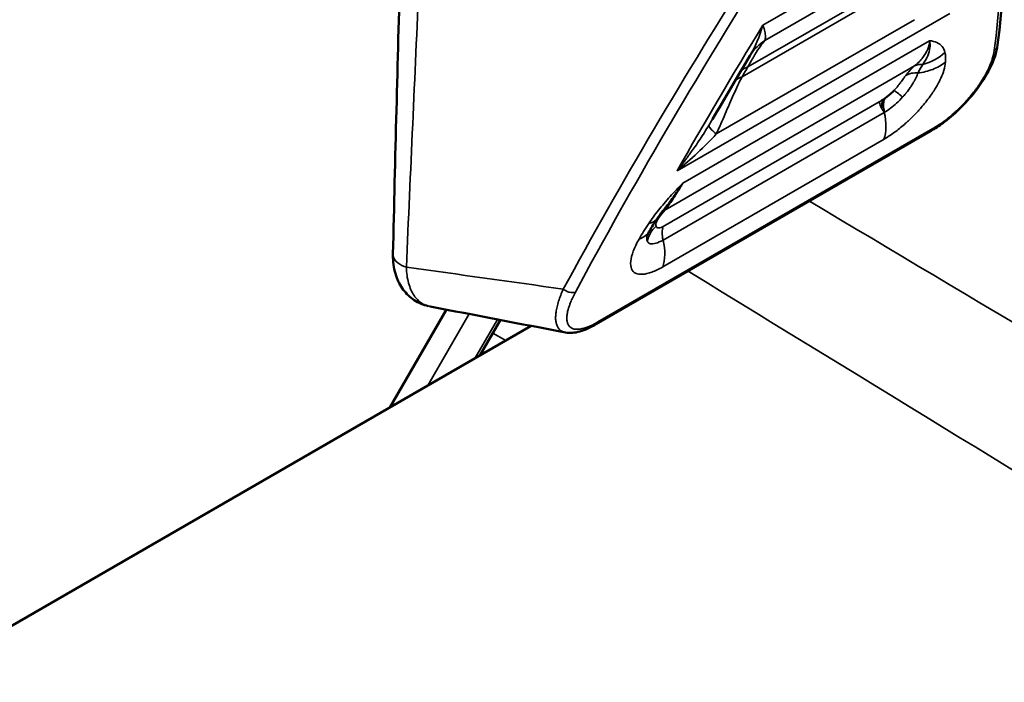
# Model space of a CAD drawing. Header units: millimetres. Extents: x 0 to 14369, y -869 to 2970.
# Tile 639 of 656: x 3815 to 3833, y 1591 to 1604. Entities that reach past the tile are written whole.
import ezdxf

# ---------------------------------------------------------------- set-up
doc = ezdxf.new("R2010")
doc.units = ezdxf.units.MM
doc.header["$LTSCALE"] = 10
doc.layers.add('Sichtbar (ISO)', color=7, linetype='Continuous', lineweight=50)
doc.layers.add('Sichtbar schmal (ISO)', color=7, linetype='Continuous', lineweight=35)

msp = doc.modelspace()

# ---------------------------------------------------------------- linework, layer by layer
at = {"layer": 'Sichtbar (ISO)'}
for p, q in [((3828.57, 1603.022), (3828.57, 1603.022)), ((3832.039, 1601.584), (3825.627, 1597.882)), ((3823.138, 1598.815), (3823.138, 1598.815)), ((3824.199, 1598.666), (3824.199, 1598.666)), ((3824.199, 1598.666), (3824.199, 1598.666)), ((3824.582, 1598.612), (3824.582, 1598.612)), ((3824.582, 1598.612), (3824.582, 1598.612)), ((3822.761, 1598.161), (3821.679, 1596.288)), ((3823.399, 1597.281), (3823.793, 1597.963)), ((3823.399, 1597.281), (3823.793, 1597.963)), ((3824.384, 1597.849), (3812.565, 1591.025))]:
    msp.add_line(p, q, dxfattribs=at)
for centre, major_axis, ratio, start_param, end_param in [((3829.419, 1602.494), (-0.834, 0.552), 0.958215, 6.283142, 6.283187), ((3825.964, 1600.462), (0.824, -0.566), 0.404787, 6.283185, 6.283363), ((3825.78, 1600.163), (0.869, -0.495), 0.548701, 6.283124, 6.283149), ((3825.527, 1598.055), (0.1, -0.173), 0.57735, 6.282714, 6.283185)]:
    msp.add_ellipse(centre, major_axis=major_axis, ratio=ratio, start_param=start_param, end_param=end_param, dxfattribs=at)
for points in [[(3833.429, 1607.447), (3833.526, 1606.148), (3833.502, 1604.748), (3833.312, 1603.231)], [(3821.737, 1599.224), (3821.78, 1601.059), (3821.826, 1602.895), (3821.876, 1604.733)], [(3833.312, 1603.231), (3833.312, 1603.231), (3833.312, 1603.231), (3833.312, 1603.231)], [(3828.585, 1603.046), (3828.58, 1603.038), (3828.575, 1603.03), (3828.57, 1603.022)], [(3828.57, 1603.022), (3828.327, 1602.615), (3828.088, 1602.21), (3827.853, 1601.807)], [(3831.33, 1602.358), (3831.314, 1602.34), (3831.278, 1602.304), (3831.216, 1602.252), (3831.173, 1602.221), (3831.15, 1602.205)], [(3826.902, 1600.051), (3826.861, 1599.998), (3826.823, 1599.946), (3826.789, 1599.895)], [(3826.789, 1599.895), (3826.736, 1599.819), (3826.692, 1599.745), (3826.648, 1599.668)], [(3822.443, 1598.223), (3822.444, 1598.222), (3822.446, 1598.222), (3822.447, 1598.222)], [(3825.037, 1597.723), (3824.175, 1597.89), (3823.311, 1598.056), (3822.447, 1598.221)]]:
    msp.add_open_spline(points, degree=3, dxfattribs=at)
for points, knots in [([(3833.312, 1603.231), (3833.295, 1603.093), (3833.245, 1602.942), (3833.095, 1602.641), (3832.998, 1602.488), (3832.791, 1602.221), (3832.684, 1602.102), (3832.475, 1601.9), (3832.371, 1601.812), (3832.192, 1601.679), (3832.114, 1601.627), (3832.039, 1601.584)], [0, 0, 0, 0, 0.0659942, 0.0659942, 0.1244603, 0.1244603, 0.1711716, 0.1711716, 0.2118942, 0.2118942, 0.2429385, 0.2429385, 0.2429385, 0.2429385]), ([(3826.648, 1599.668), (3826.632, 1599.639), (3826.62, 1599.615), (3826.608, 1599.588), (3826.606, 1599.582), (3826.606, 1599.582)], [0, 0, 0, 0, 0.01602061, 0.01602061, 0.02819988, 0.02819988, 0.02819988, 0.02819988]), ([(3822.412, 1598.229), (3822.319, 1598.251), (3822.227, 1598.289), (3822.064, 1598.396), (3821.993, 1598.465), (3821.876, 1598.623), (3821.83, 1598.713), (3821.76, 1598.919), (3821.74, 1599.039), (3821.737, 1599.182), (3821.737, 1599.202), (3821.737, 1599.222)], [0.0036528, 0.0036528, 0.0036528, 0.0036528, 0.0365222, 0.0365222, 0.0696414, 0.0696414, 0.1040063, 0.1040063, 0.1445002, 0.1445002, 0.1510925, 0.1510925, 0.1510925, 0.1510925]), ([(3825.627, 1597.882), (3825.519, 1597.819), (3825.414, 1597.772), (3825.22, 1597.716), (3825.126, 1597.706), (3825.037, 1597.723)], [0, 0, 0, 0, 0.04450751, 0.04450751, 0.08626756, 0.08626756, 0.08626756, 0.08626756])]:
    msp.add_open_spline(points, degree=3, knots=knots, dxfattribs=at)
at = {"layer": 'Sichtbar schmal (ISO)'}
for p, q in [((3832.427, 1605.693), (3828.819, 1603.61)), ((3831.758, 1604.988), (3828.855, 1603.313)), ((3831.448, 1604.367), (3828.421, 1602.619)), ((3828.532, 1602.807), (3831.45, 1604.492)), ((3827.175, 1600.819), (3832.395, 1603.833)), ((3827.927, 1601.524), (3831.718, 1603.712)), ((3832.009, 1603.31), (3827.289, 1600.585)), ((3831.722, 1602.826), (3826.944, 1600.067)), ((3831.044, 1602.14), (3826.911, 1599.754)), ((3831.141, 1601.937), (3826.907, 1599.492)), ((3832.072, 1601.627), (3825.661, 1597.925)), ((3826.903, 1598.979), (3831.137, 1601.423)), ((3823.138, 1598.815), (3823.138, 1598.815)), ((3823.585, 1598.753), (3823.585, 1598.753)), ((3823.585, 1598.753), (3823.585, 1598.753)), ((3824.14, 1598.675), (3824.14, 1598.675)), ((3824.14, 1598.675), (3824.14, 1598.675)), ((3822.761, 1598.161), (3821.679, 1596.288)), ((3823.196, 1598.078), (3822.404, 1596.706)), ((3822.404, 1596.706), (3823.196, 1598.078)), ((3823.304, 1597.226), (3823.736, 1597.974)), ((3823.736, 1597.974), (3823.304, 1597.226)), ((3823.649, 1597.713), (3823.899, 1597.569)), ((3823.899, 1597.569), (3823.649, 1597.713))]:
    msp.add_line(p, q, dxfattribs=at)
for centre, major_axis, ratio, start_param, end_param in [((3829.419, 1602.494), (-0.834, 0.552), 0.958215, 5.885018, 6.283131), ((3831.636, 1603.736), (-0.967, -0.256), 0.91307, 1.582561, 2.070431), ((3832.004, 1602.417), (-0.325, 0.38), 0.687214, 5.687204, 6.129914), ((3829.2, 1602.155), (-0.861, 0.509), 0.524182, 5.849381, 6.110716), ((3866.849, 1615.187), (-44.285, -45.422), 0.357989, 5.30845, 5.312496), ((3831.86, 1602.264), (-0.404, 0.294), 0.775711, 5.381229, 5.945311), ((3829.089, 1601.967), (-0.862, 0.508), 0.527303, 5.848329, 6.112178), ((3831.658, 1602.015), (-0.357, 0.35), 0.094169, 5.28016, 5.957621), ((3831.446, 1601.849), (0.25, -0.433), 0.57735, 3.572147, 4.031038), ((3830.468, 1602.075), (0.5, -0.866), 0.57735, 0.453817, 1.096959), ((3828.633, 1601.164), (-0.849, 0.528), 0.109014, 0.041452, 0.660614), ((3831.939, 1601.757), (0.1, -0.173), 0.57735, 0, 0.453817), ((3827.225, 1599.658), (-0.372, 0.334), 0.90232, 6.022968, 6.225329), ((3825.964, 1600.462), (0.824, -0.566), 0.404787, 5.880972, 6.283185), ((3827.128, 1599.532), (-0.412, 0.284), 0.802352, 5.925089, 6.043435), ((3825.78, 1600.163), (0.869, -0.495), 0.548701, 5.840727, 6.28315), ((3827.093, 1599.403), (-0.42, -0.272), 0.951903, 4.862705, 5.549803), ((3827.244, 1599.423), (-0.25, 0.433), 0.57735, 0.437714, 1.096957), ((3826.234, 1599.631), (-0.5, 0.866), 0.57735, 3.59541, 4.23854), ((3795.16, 1622.935), (-103.659, 65.024), 0.028001, 1.90444, 2.010661), ((3825.527, 1598.055), (0.1, -0.173), 0.57735, 0, 0.453817)]:
    msp.add_ellipse(centre, major_axis=major_axis, ratio=ratio, start_param=start_param, end_param=end_param, dxfattribs=at)
for points in [[(3833.248, 1603.125), (3833.436, 1604.631), (3833.459, 1606.017), (3833.363, 1607.303)], [(3824.998, 1598.552), (3826.093, 1600.575), (3827.329, 1602.655), (3828.653, 1604.758)], [(3828.855, 1604.7), (3827.539, 1602.599), (3826.314, 1600.519), (3825.231, 1598.497)], [(3822.239, 1604.453), (3822.156, 1602.621), (3822.073, 1600.794), (3821.994, 1598.971)], [(3827.175, 1600.819), (3827.699, 1601.741), (3828.249, 1602.673), (3828.819, 1603.61)], [(3828.57, 1603.022), (3828.675, 1603.197), (3828.755, 1603.391), (3828.819, 1603.61)], [(3828.855, 1603.313), (3828.832, 1603.285), (3828.775, 1603.212), (3828.663, 1603.044), (3828.577, 1602.893), (3828.532, 1602.807)], [(3832.009, 1603.31), (3832.008, 1603.256), (3831.985, 1603.147), (3831.888, 1602.985), (3831.784, 1602.878), (3831.722, 1602.826)], [(3832.304, 1603.084), (3832.293, 1603.128), (3832.256, 1603.203), (3832.157, 1603.282), (3832.063, 1603.305), (3832.009, 1603.31)], [(3832.304, 1603.084), (3832.318, 1603.031), (3832.318, 1602.965), (3832.314, 1602.898)], [(3831.789, 1602.693), (3831.819, 1602.755), (3831.854, 1602.811), (3831.881, 1602.856)], [(3831.555, 1602.646), (3831.6, 1602.709), (3831.656, 1602.769), (3831.722, 1602.826)], [(3831.114, 1602.182), (3831.107, 1602.178), (3831.091, 1602.168), (3831.068, 1602.154), (3831.052, 1602.145), (3831.044, 1602.14)], [(3831.044, 1602.14), (3831.046, 1602.128), (3831.053, 1602.1), (3831.07, 1602.055), (3831.086, 1602.025), (3831.094, 1602.01)], [(3831.494, 1602.232), (3831.457, 1602.191), (3831.378, 1602.111), (3831.258, 1602.012), (3831.182, 1601.96), (3831.147, 1601.94)], [(3831.147, 1601.94), (3831.145, 1601.939), (3831.143, 1601.938), (3831.141, 1601.937)], [(3827.782, 1601.687), (3827.806, 1601.726), (3827.829, 1601.766), (3827.853, 1601.807)], [(3827.927, 1601.524), (3827.697, 1601.275), (3827.446, 1601.041), (3827.175, 1600.819)], [(3826.944, 1600.067), (3826.973, 1600.1), (3827.037, 1600.183), (3827.152, 1600.357), (3827.241, 1600.504), (3827.289, 1600.585)], [(3839.032, 1594.7), (3836.015, 1596.484), (3832.904, 1598.332), (3829.709, 1600.239)], [(3826.944, 1600.067), (3826.905, 1600.026), (3826.865, 1599.975), (3826.823, 1599.914)], [(3826.448, 1599.511), (3826.504, 1599.608), (3826.563, 1599.708), (3826.633, 1599.81)], [(3826.448, 1599.511), (3826.401, 1599.428), (3826.328, 1599.275), (3826.279, 1599.079), (3826.294, 1598.933), (3826.373, 1598.848), (3826.508, 1598.827), (3826.688, 1598.869), (3826.827, 1598.936), (3826.903, 1598.979)], [(3821.994, 1598.971), (3822.994, 1598.836), (3823.995, 1598.697), (3824.998, 1598.552)]]:
    msp.add_open_spline(points, degree=3, dxfattribs=at)
for points, knots in [([(3828.819, 1603.61), (3828.818, 1603.607), (3828.82, 1603.606), (3828.82, 1603.605), (3828.821, 1603.603), (3828.821, 1603.602), (3828.822, 1603.6), (3828.837, 1603.559), (3828.848, 1603.52), (3828.856, 1603.486), (3828.864, 1603.449), (3828.868, 1603.416), (3828.868, 1603.387), (3828.868, 1603.358), (3828.864, 1603.333), (3828.855, 1603.313)], [0, 0, 0, 0, 0.012138, 0.012138, 0.012138, 0.024276, 0.024276, 0.024276, 0.333333, 0.333333, 0.333333, 0.666667, 0.666667, 0.666667, 1, 1, 1, 1]), ([(3832.009, 1603.31), (3832.02, 1603.266), (3832.023, 1603.219), (3832.017, 1603.171), (3832.011, 1603.122), (3831.997, 1603.072), (3831.975, 1603.019), (3831.952, 1602.967), (3831.92, 1602.912), (3831.881, 1602.856)], [0, 0, 0, 0, 0.333333, 0.333333, 0.333333, 0.666667, 0.666667, 0.666667, 1, 1, 1, 1]), ([(3833.248, 1603.125), (3833.263, 1603.137), (3833.278, 1603.151), (3833.289, 1603.168), (3833.3, 1603.185), (3833.308, 1603.204), (3833.311, 1603.224), (3833.312, 1603.226), (3833.312, 1603.228), (3833.312, 1603.231)], [0, 0, 0, 0, 0.2484713, 0.2484713, 0.2484713, 0.5, 0.5, 0.5, 0.5282109, 0.5282109, 0.5282109, 0.5282109]), ([(3832.072, 1601.627), (3832.142, 1601.667), (3832.211, 1601.713), (3832.281, 1601.764), (3832.287, 1601.769), (3832.293, 1601.773), (3832.3, 1601.778), (3832.364, 1601.827), (3832.429, 1601.88), (3832.492, 1601.937), (3832.503, 1601.947), (3832.514, 1601.957), (3832.524, 1601.967), (3832.548, 1601.989), (3832.572, 1602.012), (3832.595, 1602.035), (3832.629, 1602.068), (3832.662, 1602.103), (3832.694, 1602.138), (3832.708, 1602.153), (3832.722, 1602.168), (3832.735, 1602.183), (3832.753, 1602.203), (3832.77, 1602.223), (3832.788, 1602.244), (3832.817, 1602.279), (3832.846, 1602.315), (3832.874, 1602.352), (3832.891, 1602.373), (3832.907, 1602.395), (3832.922, 1602.416), (3832.933, 1602.431), (3832.943, 1602.446), (3832.953, 1602.46), (3832.978, 1602.496), (3833.001, 1602.532), (3833.023, 1602.567), (3833.042, 1602.598), (3833.06, 1602.629), (3833.077, 1602.659), (3833.098, 1602.697), (3833.118, 1602.735), (3833.136, 1602.772), (3833.156, 1602.815), (3833.174, 1602.857), (3833.189, 1602.899), (3833.197, 1602.919), (3833.204, 1602.94), (3833.21, 1602.96), (3833.228, 1603.017), (3833.241, 1603.072), (3833.248, 1603.125)], [0, 0, 0, 0, 0.13065, 0.13065, 0.13065, 0.142857, 0.142857, 0.142857, 0.264773, 0.264773, 0.264773, 0.285714, 0.285714, 0.285714, 0.332325, 0.332325, 0.332325, 0.399934, 0.399934, 0.399934, 0.428571, 0.428571, 0.428571, 0.466769, 0.466769, 0.466769, 0.532767, 0.532767, 0.532767, 0.571429, 0.571429, 0.571429, 0.597526, 0.597526, 0.597526, 0.660459, 0.660459, 0.660459, 0.714286, 0.714286, 0.714286, 0.781091, 0.781091, 0.781091, 0.857143, 0.857143, 0.857143, 0.894614, 0.894614, 0.894614, 1, 1, 1, 1]), ([(3831.137, 1601.423), (3831.203, 1601.462), (3831.271, 1601.506), (3831.34, 1601.557), (3831.348, 1601.563), (3831.355, 1601.569), (3831.363, 1601.574), (3831.424, 1601.621), (3831.487, 1601.672), (3831.55, 1601.728), (3831.566, 1601.742), (3831.582, 1601.757), (3831.598, 1601.772), (3831.65, 1601.82), (3831.702, 1601.871), (3831.752, 1601.924), (3831.776, 1601.949), (3831.8, 1601.975), (3831.823, 1602.001), (3831.831, 1602.01), (3831.839, 1602.019), (3831.847, 1602.028), (3831.877, 1602.063), (3831.907, 1602.098), (3831.935, 1602.134), (3831.965, 1602.171), (3831.994, 1602.209), (3832.021, 1602.247), (3832.045, 1602.28), (3832.068, 1602.314), (3832.089, 1602.346), (3832.121, 1602.395), (3832.149, 1602.443), (3832.175, 1602.49), (3832.186, 1602.511), (3832.197, 1602.531), (3832.206, 1602.552), (3832.234, 1602.608), (3832.257, 1602.662), (3832.274, 1602.712), (3832.277, 1602.721), (3832.28, 1602.73), (3832.283, 1602.739), (3832.301, 1602.797), (3832.311, 1602.85), (3832.314, 1602.898)], [0, 0, 0, 0, 0.128762, 0.128762, 0.128762, 0.142857, 0.142857, 0.142857, 0.256333, 0.256333, 0.256333, 0.285714, 0.285714, 0.285714, 0.382344, 0.382344, 0.382344, 0.428571, 0.428571, 0.428571, 0.444643, 0.444643, 0.444643, 0.506302, 0.506302, 0.506302, 0.571429, 0.571429, 0.571429, 0.628972, 0.628972, 0.628972, 0.714286, 0.714286, 0.714286, 0.751892, 0.751892, 0.751892, 0.857143, 0.857143, 0.857143, 0.875779, 0.875779, 0.875779, 1, 1, 1, 1]), ([(3832.314, 1602.898), (3832.243, 1602.843), (3832.118, 1602.773), (3831.933, 1602.715), (3831.837, 1602.698), (3831.789, 1602.693)], [0, 0, 0, 0, 0.498328, 0.749195, 1, 1, 1, 1]), ([(3831.789, 1602.693), (3831.784, 1602.679), (3831.779, 1602.666), (3831.773, 1602.651), (3831.767, 1602.637), (3831.76, 1602.622), (3831.753, 1602.606), (3831.745, 1602.59), (3831.736, 1602.573), (3831.727, 1602.557), (3831.725, 1602.552), (3831.722, 1602.548), (3831.72, 1602.543), (3831.717, 1602.539), (3831.715, 1602.534), (3831.712, 1602.53), (3831.707, 1602.521), (3831.702, 1602.512), (3831.696, 1602.503), (3831.69, 1602.493), (3831.684, 1602.483), (3831.678, 1602.473), (3831.671, 1602.463), (3831.665, 1602.452), (3831.658, 1602.441), (3831.645, 1602.421), (3831.631, 1602.401), (3831.617, 1602.382), (3831.615, 1602.379), (3831.613, 1602.376), (3831.611, 1602.374), (3831.593, 1602.349), (3831.575, 1602.326), (3831.556, 1602.303), (3831.554, 1602.3), (3831.551, 1602.297), (3831.549, 1602.295), (3831.531, 1602.273), (3831.513, 1602.253), (3831.494, 1602.232)], [0, 0, 0, 0, 0.098332, 0.098332, 0.098332, 0.1992129, 0.1992129, 0.1992129, 0.3046497, 0.3046497, 0.3046497, 0.3333333, 0.3333333, 0.3333333, 0.3600094, 0.3600094, 0.3600094, 0.4181115, 0.4181115, 0.4181115, 0.4793266, 0.4793266, 0.4793266, 0.5439636, 0.5439636, 0.5439636, 0.6666667, 0.6666667, 0.6666667, 0.6848039, 0.6848039, 0.6848039, 0.8391084, 0.8391084, 0.8391084, 0.8574919, 0.8574919, 0.8574919, 0.9999999, 0.9999999, 0.9999999, 0.9999999]), ([(3828.421, 1602.619), (3828.366, 1602.514), (3828.258, 1602.289), (3828.097, 1601.911), (3827.987, 1601.653), (3827.927, 1601.524)], [0.0000004, 0.0000004, 0.0000004, 0.0000004, 0.3333333, 0.6666667, 1, 1, 1, 1]), ([(3831.33, 1602.358), (3831.342, 1602.37), (3831.353, 1602.383), (3831.365, 1602.396), (3831.368, 1602.4), (3831.371, 1602.404), (3831.375, 1602.408), (3831.382, 1602.417), (3831.39, 1602.426), (3831.397, 1602.436), (3831.404, 1602.445), (3831.412, 1602.454), (3831.419, 1602.463), (3831.422, 1602.467), (3831.425, 1602.471), (3831.428, 1602.474), (3831.433, 1602.481), (3831.437, 1602.487), (3831.442, 1602.493), (3831.447, 1602.5), (3831.452, 1602.506), (3831.457, 1602.512), (3831.459, 1602.516), (3831.462, 1602.519), (3831.464, 1602.522), (3831.466, 1602.525), (3831.468, 1602.528), (3831.47, 1602.53), (3831.475, 1602.536), (3831.479, 1602.542), (3831.484, 1602.548), (3831.492, 1602.56), (3831.501, 1602.572), (3831.51, 1602.584), (3831.517, 1602.594), (3831.525, 1602.605), (3831.532, 1602.615), (3831.54, 1602.625), (3831.547, 1602.636), (3831.555, 1602.646)], [0, 0, 0, 0, 0.155035, 0.155035, 0.155035, 0.2, 0.2, 0.2, 0.30101, 0.30101, 0.30101, 0.4, 0.4, 0.4, 0.437966, 0.437966, 0.437966, 0.503064, 0.503064, 0.503064, 0.565903, 0.565903, 0.565903, 0.6, 0.6, 0.6, 0.626531, 0.626531, 0.626531, 0.685106, 0.685106, 0.685106, 0.8, 0.8, 0.8, 0.901342, 0.901342, 0.901342, 1, 1, 1, 1]), ([(3831.15, 1602.205), (3831.144, 1602.202), (3831.132, 1602.193), (3831.12, 1602.186), (3831.114, 1602.182)], [0.000004, 0.000004, 0.000004, 0.000004, 0.5, 0.9999964, 0.9999964, 0.9999964, 0.9999964]), ([(3831.15, 1602.205), (3831.149, 1602.204), (3831.149, 1602.202), (3831.148, 1602.2), (3831.143, 1602.183), (3831.137, 1602.162), (3831.133, 1602.14), (3831.132, 1602.131), (3831.13, 1602.122), (3831.13, 1602.113), (3831.129, 1602.098), (3831.128, 1602.084), (3831.129, 1602.068), (3831.129, 1602.048), (3831.131, 1602.027), (3831.134, 1602.006), (3831.135, 1602), (3831.136, 1601.994), (3831.137, 1601.988), (3831.14, 1601.972), (3831.143, 1601.956), (3831.147, 1601.94)], [0.0000015, 0.0000015, 0.0000015, 0.0000015, 0.0270047, 0.0270047, 0.0270047, 0.2995826, 0.2995826, 0.2995826, 0.4059373, 0.4059373, 0.4059373, 0.5721605, 0.5721605, 0.5721605, 0.7847182, 0.7847182, 0.7847182, 0.8447384, 0.8447384, 0.8447384, 1, 1, 1, 1]), ([(3831.094, 1602.01), (3831.099, 1602.001), (3831.109, 1601.985), (3831.125, 1601.96), (3831.136, 1601.944), (3831.141, 1601.937)], [0.0000087, 0.0000087, 0.0000087, 0.0000087, 0.3333333, 0.6666667, 1, 1, 1, 1]), ([(3827.175, 1600.819), (3827.178, 1600.823), (3827.18, 1600.826), (3827.183, 1600.829), (3827.189, 1600.836), (3827.194, 1600.843), (3827.2, 1600.85), (3827.207, 1600.859), (3827.214, 1600.868), (3827.221, 1600.876), (3827.228, 1600.886), (3827.236, 1600.896), (3827.244, 1600.906), (3827.252, 1600.917), (3827.26, 1600.927), (3827.269, 1600.938), (3827.278, 1600.95), (3827.287, 1600.961), (3827.295, 1600.973), (3827.305, 1600.986), (3827.315, 1600.999), (3827.325, 1601.012), (3827.336, 1601.027), (3827.347, 1601.041), (3827.358, 1601.056), (3827.371, 1601.074), (3827.384, 1601.092), (3827.397, 1601.11), (3827.414, 1601.133), (3827.431, 1601.156), (3827.448, 1601.179), (3827.472, 1601.214), (3827.497, 1601.249), (3827.521, 1601.283), (3827.553, 1601.33), (3827.585, 1601.378), (3827.617, 1601.425), (3827.673, 1601.511), (3827.729, 1601.599), (3827.782, 1601.687)], [0, 0, 0, 0, 0.0116423, 0.0116423, 0.0116423, 0.0373669, 0.0373669, 0.0373669, 0.0688367, 0.0688367, 0.0688367, 0.1042539, 0.1042539, 0.1042539, 0.1428096, 0.1428096, 0.1428096, 0.1845085, 0.1845085, 0.1845085, 0.2304286, 0.2304286, 0.2304286, 0.28258, 0.28258, 0.28258, 0.3452512, 0.3452512, 0.3452512, 0.4264073, 0.4264073, 0.4264073, 0.5467509, 0.5467509, 0.5467509, 0.7079025, 0.7079025, 0.7079025, 1, 1, 1, 1]), ([(3827.289, 1600.585), (3827.202, 1600.499), (3827.12, 1600.413), (3827.042, 1600.326), (3826.964, 1600.238), (3826.889, 1600.15), (3826.821, 1600.064), (3826.753, 1599.978), (3826.69, 1599.893), (3826.633, 1599.81)], [0, 0, 0, 0, 0.333333, 0.333333, 0.333333, 0.666667, 0.666667, 0.666667, 1, 1, 1, 1]), ([(3826.902, 1600.051), (3826.919, 1600.074), (3826.937, 1600.098), (3826.956, 1600.122), (3827.008, 1600.192), (3827.063, 1600.266), (3827.119, 1600.343), (3827.175, 1600.421), (3827.232, 1600.502), (3827.289, 1600.585)], [0.2184254, 0.2184254, 0.2184254, 0.2184254, 0.3333333, 0.3333333, 0.3333333, 0.6666667, 0.6666667, 0.6666667, 1, 1, 1, 1]), ([(3826.774, 1599.758), (3826.77, 1599.769), (3826.769, 1599.796), (3826.784, 1599.85), (3826.807, 1599.892), (3826.823, 1599.914)], [0.0000892, 0.0000892, 0.0000892, 0.0000892, 0.3333333, 0.6666667, 1, 1, 1, 1]), ([(3826.911, 1599.754), (3826.894, 1599.744), (3826.878, 1599.736), (3826.862, 1599.731), (3826.847, 1599.726), (3826.833, 1599.724), (3826.821, 1599.724), (3826.809, 1599.725), (3826.799, 1599.728), (3826.791, 1599.733), (3826.783, 1599.739), (3826.777, 1599.747), (3826.774, 1599.757)], [0, 0, 0, 0, 0.25, 0.25, 0.25, 0.5, 0.5, 0.5, 0.75, 0.75, 0.75, 0.999542, 0.999542, 0.999542, 0.999542]), ([(3826.607, 1599.466), (3826.599, 1599.484), (3826.595, 1599.507), (3826.596, 1599.533), (3826.597, 1599.549), (3826.599, 1599.565), (3826.604, 1599.584)], [0, 0, 0, 0, 0.3333333, 0.3333333, 0.3333333, 0.5244324, 0.5244324, 0.5244324, 0.5244324]), ([(3826.907, 1599.492), (3826.857, 1599.464), (3826.766, 1599.424), (3826.66, 1599.414), (3826.619, 1599.444), (3826.607, 1599.466)], [0, 0, 0, 0, 0.3333333, 0.6666667, 1, 1, 1, 1]), ([(3821.738, 1599.224), (3821.737, 1599.21), (3821.739, 1599.196), (3821.742, 1599.182), (3821.754, 1599.136), (3821.787, 1599.091), (3821.832, 1599.054), (3821.878, 1599.018), (3821.936, 1598.99), (3821.994, 1598.971)], [0.4237541, 0.4237541, 0.4237541, 0.4237541, 0.5, 0.5, 0.5, 0.75, 0.75, 0.75, 1, 1, 1, 1]), ([(3821.994, 1598.971), (3821.996, 1598.863), (3822.011, 1598.761), (3822.036, 1598.67), (3822.049, 1598.624), (3822.064, 1598.58), (3822.082, 1598.54), (3822.099, 1598.502), (3822.118, 1598.467), (3822.14, 1598.434), (3822.152, 1598.416), (3822.165, 1598.399), (3822.179, 1598.382), (3822.214, 1598.34), (3822.254, 1598.305), (3822.298, 1598.278), (3822.301, 1598.277), (3822.303, 1598.275), (3822.305, 1598.274), (3822.347, 1598.249), (3822.394, 1598.232), (3822.443, 1598.223)], [0, 0, 0, 0, 0.1666667, 0.1666667, 0.1666667, 0.2524936, 0.2524936, 0.2524936, 0.3333333, 0.3333333, 0.3333333, 0.3795349, 0.3795349, 0.3795349, 0.5, 0.5, 0.5, 0.5057527, 0.5057527, 0.5057527, 0.6209553, 0.6209553, 0.6209553, 0.6209553]), ([(3825.037, 1597.723), (3825.024, 1597.726), (3824.967, 1597.741), (3824.909, 1597.787), (3824.87, 1597.867), (3824.853, 1597.939), (3824.849, 1598.021), (3824.857, 1598.113), (3824.877, 1598.213), (3824.917, 1598.357), (3824.962, 1598.473), (3824.998, 1598.552)], [0.3378283, 0.3378283, 0.3378283, 0.3378283, 0.375, 0.5, 0.5625, 0.625, 0.6875, 0.75, 0.8125, 0.875, 1, 1, 1, 1]), ([(3824.998, 1598.552), (3825.014, 1598.54), (3825.033, 1598.528), (3825.054, 1598.518), (3825.075, 1598.507), (3825.098, 1598.499), (3825.119, 1598.494), (3825.141, 1598.489), (3825.163, 1598.487), (3825.182, 1598.487), (3825.201, 1598.488), (3825.218, 1598.491), (3825.231, 1598.497)], [0, 0, 0, 0, 0.249339, 0.249339, 0.249339, 0.5, 0.5, 0.5, 0.751039, 0.751039, 0.751039, 1, 1, 1, 1]), ([(3825.231, 1598.497), (3825.193, 1598.426), (3825.163, 1598.36), (3825.138, 1598.3), (3825.13, 1598.279), (3825.122, 1598.258), (3825.115, 1598.238), (3825.112, 1598.228), (3825.108, 1598.218), (3825.105, 1598.208), (3825.095, 1598.178), (3825.088, 1598.15), (3825.081, 1598.123), (3825.075, 1598.095), (3825.071, 1598.069), (3825.068, 1598.044), (3825.068, 1598.041), (3825.068, 1598.038), (3825.068, 1598.035), (3825.066, 1598.014), (3825.065, 1597.993), (3825.066, 1597.974), (3825.068, 1597.952), (3825.071, 1597.932), (3825.076, 1597.913), (3825.078, 1597.905), (3825.081, 1597.897), (3825.084, 1597.889), (3825.088, 1597.88), (3825.092, 1597.871), (3825.097, 1597.863), (3825.112, 1597.838), (3825.133, 1597.819), (3825.159, 1597.806), (3825.164, 1597.803), (3825.17, 1597.8), (3825.176, 1597.798), (3825.193, 1597.792), (3825.213, 1597.787), (3825.234, 1597.785), (3825.25, 1597.784), (3825.268, 1597.784), (3825.286, 1597.785), (3825.292, 1597.786), (3825.297, 1597.786), (3825.302, 1597.787), (3825.327, 1597.789), (3825.353, 1597.794), (3825.381, 1597.802), (3825.405, 1597.808), (3825.431, 1597.817), (3825.457, 1597.827), (3825.461, 1597.828), (3825.464, 1597.829), (3825.468, 1597.83), (3825.527, 1597.854), (3825.592, 1597.885), (3825.661, 1597.925)], [0, 0, 0, 0, 0.105587, 0.105587, 0.105587, 0.142857, 0.142857, 0.142857, 0.161507, 0.161507, 0.161507, 0.21933, 0.21933, 0.21933, 0.278481, 0.278481, 0.278481, 0.285714, 0.285714, 0.285714, 0.338654, 0.338654, 0.338654, 0.400453, 0.400453, 0.400453, 0.428571, 0.428571, 0.428571, 0.464033, 0.464033, 0.464033, 0.571429, 0.571429, 0.571429, 0.594585, 0.594585, 0.594585, 0.661628, 0.661628, 0.661628, 0.714286, 0.714286, 0.714286, 0.729087, 0.729087, 0.729087, 0.7967, 0.7967, 0.7967, 0.857143, 0.857143, 0.857143, 0.864828, 0.864828, 0.864828, 1, 1, 1, 1])]:
    msp.add_open_spline(points, degree=3, knots=knots, dxfattribs=at)

doc.saveas('drawing.dxf')
